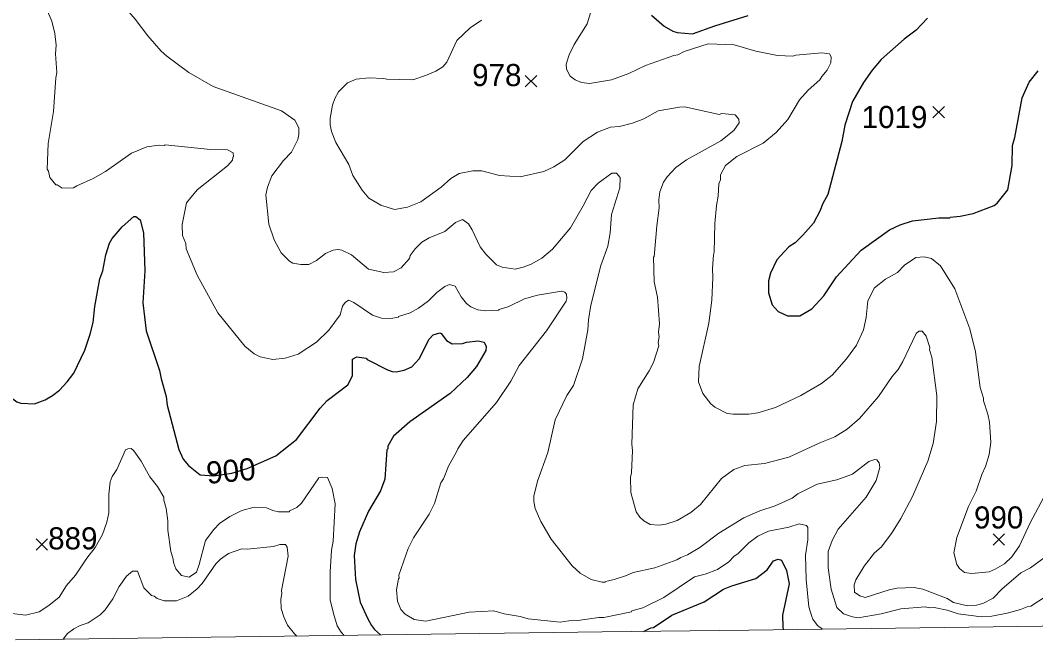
# Model space of a CAD drawing. Extents: x 265.7 to 292.1, y 7676.2 to 7704.2.
# Drawn here: x 279.917 to 283.59, y 7676.365 to 7678.607 of the extents above; entities that cross this region are included whole.
import ezdxf
from ezdxf.enums import TextEntityAlignment as Align

# ---------------------------------------------------------------- set-up
doc = ezdxf.new("R2010")
doc.units = 0
doc.header["$LTSCALE"] = 0.032
for name, color, linetype, lineweight in [('1', 7, 'Continuous', 25), ('2', 7, 'Continuous', 13), ('21', 7, 'Continuous', 25), ('63', 7, 'Continuous', 25)]:
    doc.layers.add(name, color=color, linetype=linetype, lineweight=lineweight)
doc.layers.add('61', color=7, linetype='Continuous')

msp = doc.modelspace()

# ---------------------------------------------------------------- linework, layer by layer
at = {"layer": '1'}
for points in [[(282.2, 7678.6252), (282.2455, 7678.5861), (282.2774, 7678.5678), (282.2933, 7678.563), (282.3484, 7678.5582), (282.429, 7678.5877), (282.5503, 7678.6244)], [(283.199, 7678.6149), (283.1575, 7678.5718), (283.1144, 7678.539), (283.0314, 7678.4648), (282.9987, 7678.4265), (282.9676, 7678.3826), (282.9277, 7678.3132), (282.899, 7678.227), (282.8886, 7678.168), (282.8375, 7677.9765), (282.82, 7677.9446), (282.8096, 7677.9158), (282.7857, 7677.8728), (282.7482, 7677.8289), (282.7194, 7677.8017), (282.6971, 7677.7866), (282.654, 7677.7395), (282.6309, 7677.6924), (282.6229, 7677.6637), (282.6237, 7677.6206), (282.6372, 7677.5775), (282.658, 7677.5536), (282.6923, 7677.5368), (282.737, 7677.5376), (282.7801, 7677.5623), (282.824, 7677.6094), (282.8694, 7677.6781), (282.9588, 7677.7754), (283.061, 7677.8488), (283.0993, 7677.8672), (283.144, 7677.8815), (283.2397, 7677.8927), (283.2796, 7677.8919), (283.2812, 7677.8951), (283.3163, 7677.8983), (283.3642, 7677.9078), (283.4392, 7677.9366), (283.4512, 7677.9454), (283.4887, 7677.9932), (283.5046, 7678.0818), (283.5062, 7678.1536), (283.5142, 7678.1824), (283.5405, 7678.326), (283.5661, 7678.3834), (283.5988, 7678.4241)], [(280.0335, 7677.2495), (280.0582, 7677.2687), (280.087, 7677.2982), (280.1101, 7677.3293), (280.1508, 7677.4131), (280.1699, 7677.4706), (280.1803, 7677.5137), (280.1867, 7677.5711), (280.2051, 7677.6717), (280.2154, 7677.7004), (280.2258, 7677.7578), (280.2402, 7677.8009), (280.2497, 7677.8169), (280.2849, 7677.8592), (280.328, 7677.8975), (280.3351, 7677.8975), (280.3511, 7677.8847), (280.3631, 7677.8376), (280.367, 7677.7004), (280.3607, 7677.5839), (280.3718, 7677.4833), (280.4205, 7677.3397), (280.4261, 7677.3094), (280.4452, 7677.2456), (280.4484, 7677.2136), (280.4899, 7677.054), (280.5067, 7677.0181), (280.525, 7676.995), (280.5673, 7676.9615), (280.6176, 7676.9582), (280.6817, 7676.9677), (280.7382, 7676.9847), (280.841, 7677.0309), (280.916, 7677.0899), (281.0022, 7677.2033), (281.027, 7677.2312), (281.102, 7677.2878), (281.1187, 7677.3198), (281.1187, 7677.3804), (281.1339, 7677.3892), (281.1682, 7677.3844), (281.1722, 7677.3796), (281.2456, 7677.3413), (281.2624, 7677.3357), (281.2767, 7677.3349), (281.3055, 7677.3405), (281.3334, 7677.3525), (281.3597, 7677.382), (281.3964, 7677.453), (281.41, 7677.469), (281.4347, 7677.4754), (281.4395, 7677.473), (281.4587, 7677.4482), (281.4794, 7677.4363), (281.5161, 7677.4371), (281.5305, 7677.4418), (281.5736, 7677.4474), (281.5951, 7677.4426), (281.6023, 7677.4259), (281.6015, 7677.4115), (281.5672, 7677.3541), (281.5337, 7677.3142), (281.4714, 7677.2567), (281.3262, 7677.1538), (281.2672, 7677.1019), (281.2464, 7677.066), (281.2464, 7677.0556), (281.2432, 7677.0524), (281.236, 7676.9455), (281.2201, 7676.904), (281.177, 7676.8306), (281.1435, 7676.7556), (281.1307, 7676.7125), (281.1251, 7676.6694), (281.1299, 7676.5832), (281.1459, 7676.5003), (281.1742, 7676.4399), (281.1868, 7676.4158), (281.1986, 7676.4018), (281.2205, 7676.382)], [(279.8603, 7677.2719), (279.8851, 7677.2408), (279.9042, 7677.2264), (279.9186, 7677.2208), (279.9689, 7677.2192), (280.0064, 7677.2336), (280.0335, 7677.2495)], [(282.1716, 7676.3948), (282.1983, 7676.4074), (282.2072, 7676.4085), (282.2742, 7676.4532), (282.3907, 7676.5018), (282.4609, 7676.5473), (282.4904, 7676.5601), (282.5774, 7676.5864), (282.6189, 7676.6184), (282.642, 7676.6503), (282.6588, 7676.6566), (282.67, 7676.6527), (282.6883, 7676.6152), (282.6987, 7676.5673), (282.6747, 7676.4541), (282.6755, 7676.412), (282.6767, 7676.4014)]]:
    msp.add_lwpolyline(points, dxfattribs=at)
at = {"layer": '2'}
for points in [[(279.8947, 7678.9269), (279.9425, 7678.9141), (279.9904, 7678.8886), (280.0606, 7678.8351), (280.1149, 7678.7745), (280.1548, 7678.7401), (280.2218, 7678.7082), (280.2697, 7678.6771), (280.296, 7678.6532), (280.3327, 7678.6117), (280.3782, 7678.551), (280.4269, 7678.496), (280.4476, 7678.4768), (280.5266, 7678.4186), (280.6144, 7678.3675), (280.8618, 7678.2789), (280.9105, 7678.2462), (280.924, 7678.2175), (280.9248, 7678.1935), (280.9208, 7678.1752), (280.8977, 7678.1297)], [(281.9949, 7678.6875), (281.9678, 7678.5941), (281.9199, 7678.5199), (281.9023, 7678.4824), (281.892, 7678.4489), (281.8928, 7678.4305), (281.9055, 7678.405), (281.9247, 7678.3914), (281.947, 7678.3826), (281.9757, 7678.3787), (282.0555, 7678.3922), (282.1178, 7678.4146), (282.1784, 7678.4433), (282.2806, 7678.48), (282.2949, 7678.4824), (282.3181, 7678.4944), (282.4058, 7678.5215), (282.4992, 7678.5183), (282.5774, 7678.4952), (282.6556, 7678.48), (282.7115, 7678.4768), (282.7218, 7678.4808), (282.816, 7678.4896), (282.8447, 7678.4856), (282.8503, 7678.4752), (282.8487, 7678.4529), (282.8351, 7678.4265), (282.816, 7678.4042), (282.8096, 7678.3914), (282.7673, 7678.3539), (282.7362, 7678.3188), (282.6931, 7678.2478), (282.6508, 7678.2007), (282.6037, 7678.1624), (282.5088, 7678.1137), (282.4681, 7678.0818), (282.4497, 7678.0483), (282.4497, 7678.03), (282.4433, 7678.0148), (282.4418, 7677.9701), (282.4354, 7677.9366), (282.429, 7677.8712), (282.4274, 7677.7674), (282.4242, 7677.7578), (282.421, 7677.7084), (282.4226, 7677.6765), (282.4186, 7677.5935), (282.4074, 7677.5105), (282.3723, 7677.3541), (282.3707, 7677.2982), (282.3859, 7677.2567), (282.4154, 7677.2192), (282.4298, 7677.2072), (282.4737, 7677.1841), (282.496, 7677.1809), (282.5519, 7677.1809), (282.5854, 7677.1857), (282.6492, 7677.2056), (282.7402, 7677.2495), (282.8152, 7677.2918), (282.8535, 7677.3222), (282.9062, 7677.3812), (282.9413, 7677.4307), (282.9668, 7677.4865), (282.9764, 7677.5312), (282.9828, 7677.5911), (283.0067, 7677.6389), (283.0466, 7677.6701), (283.0897, 7677.6948), (283.116, 7677.7211), (283.1567, 7677.7483), (283.187, 7677.7515), (283.2126, 7677.7451), (283.2461, 7677.7187), (283.298, 7677.635), (283.3514, 7677.4897), (283.3722, 7677.4075), (283.3897, 7677.2775), (283.4017, 7677.2392)], [(280.0112, 7678.6484), (280.0311, 7678.6037), (280.0415, 7678.559), (280.0463, 7678.5175), (280.0447, 7678.4856), (280.0495, 7678.4186), (280.0455, 7678.3994), (280.0375, 7678.2765), (280.0183, 7678.1616), (280.0143, 7678.0683), (280.0191, 7678.0611), (280.0239, 7678.0387), (280.0455, 7678.0116), (280.0503, 7678.0116), (280.0686, 7677.9996), (280.1093, 7678.0004), (280.1213, 7678.0084), (280.1811, 7678.0339), (280.225, 7678.0603), (280.3192, 7678.1265), (280.375, 7678.1496), (280.4197, 7678.1552), (280.4373, 7678.1544), (280.4405, 7678.1568), (280.6048, 7678.1393), (280.6663, 7678.1385), (280.687, 7678.1273), (280.6886, 7678.1129), (280.6862, 7678.1121), (280.6846, 7678.101), (280.6663, 7678.0802), (280.557, 7677.9932), (280.5179, 7677.9462), (280.5019, 7677.868), (280.5043, 7677.8281), (280.5155, 7677.7993), (280.5171, 7677.7802), (280.557, 7677.6844), (280.6312, 7677.5488), (280.7293, 7677.4275), (280.7628, 7677.3996), (280.7852, 7677.3884), (280.8299, 7677.3788), (280.8746, 7677.3836), (280.9216, 7677.398), (280.9879, 7677.4418), (281.0333, 7677.4857), (281.074, 7677.5408), (281.082, 7677.5719), (281.0916, 7677.5855), (281.1044, 7677.5935), (281.1235, 7677.5855), (281.1906, 7677.54), (281.2241, 7677.5288), (281.2576, 7677.528), (281.2847, 7677.532), (281.2855, 7677.5352), (281.3278, 7677.5488), (281.3573, 7677.5647), (281.3932, 7677.5919), (281.4243, 7677.6222), (281.4523, 7677.6437)], [(281.0461, 7678.3005), (281.0549, 7678.3244), (281.0685, 7678.3483), (281.1004, 7678.381), (281.1315, 7678.3938), (281.1794, 7678.3994), (281.2305, 7678.397), (281.2432, 7678.3938), (281.3374, 7678.3922), (281.3869, 7678.4082), (281.4204, 7678.4233), (281.4459, 7678.4393), (281.4595, 7678.4553), (281.4962, 7678.5335), (281.544, 7678.5805), (281.5855, 7678.6077)], [(281.1203, 7678.0451), (281.1052, 7678.085), (281.0581, 7678.1648), (281.0421, 7678.2047), (281.0373, 7678.2286), (281.0373, 7678.2526), (281.0461, 7678.3005)], [(283.0682, 7676.7492), (283.1017, 7676.8035), (283.1448, 7676.8833), (283.1998, 7677.011), (283.219, 7677.0748), (283.2317, 7677.1546), (283.2325, 7677.2472), (283.2142, 7677.3876), (283.2062, 7677.4147), (283.207, 7677.4227), (283.1934, 7677.4642), (283.1791, 7677.4817), (283.1671, 7677.4817), (283.1575, 7677.473), (283.1088, 7677.3716), (283.0921, 7677.3429), (283.0705, 7677.3174), (283.0219, 7677.2456), (282.9524, 7677.1658), (282.9078, 7677.1266), (282.8639, 7677.0995), (282.8088, 7677.078), (282.6971, 7677.0253), (282.6093, 7677.003), (282.5375, 7676.9958), (282.4976, 7676.9806), (282.4529, 7676.9487), (282.3771, 7676.8546), (282.3428, 7676.8258), (282.2933, 7676.7963), (282.2518, 7676.7835), (282.2279, 7676.7795), (282.196, 7676.7819), (282.1728, 7676.7947), (282.1577, 7676.8091), (282.1449, 7676.8274), (282.125, 7676.8976), (282.1242, 7676.9535), (282.1274, 7676.9695), (282.1313, 7677.0493), (282.129, 7677.0732), (282.1345, 7677.2152), (282.1513, 7677.2727), (282.192, 7677.3381), (282.2071, 7677.3684), (282.2263, 7677.4291), (282.2247, 7677.441), (282.2279, 7677.461), (282.2255, 7677.4778), (282.2287, 7677.5089), (282.2215, 7677.6046), (282.2103, 7677.6605), (282.2071, 7677.7507), (282.2095, 7677.7515), (282.2199, 7677.8632), (282.2279, 7677.9286), (282.2263, 7677.9573), (282.2303, 7677.9861), (282.2431, 7678.0212), (282.2566, 7678.0411), (282.2885, 7678.0746), (282.3268, 7678.1018), (282.4505, 7678.1712), (282.4976, 7678.2087), (282.5168, 7678.2358), (282.516, 7678.2494), (282.5032, 7678.2653), (282.4545, 7678.2693), (282.4449, 7678.2661), (282.3205, 7678.2941), (282.3013, 7678.2933), (282.2247, 7678.2789), (282.172, 7678.251), (282.1321, 7678.235), (282.0843, 7678.2231), (282.0524, 7678.2199), (282.0045, 7678.2023), (281.9534, 7678.168), (281.8872, 7678.1026), (281.8473, 7678.0762), (281.8106, 7678.0595), (281.7252, 7678.0403), (281.6502, 7678.0459), (281.5863, 7678.0619), (281.5544, 7678.0627), (281.5041, 7678.0523), (281.4746, 7678.0339), (281.4395, 7678.0028), (281.3653, 7677.9501), (281.3182, 7677.931), (281.2703, 7677.9222), (281.2209, 7677.9374), (281.1778, 7677.9637), (281.1538, 7677.9924), (281.1203, 7678.0451)], [(280.8977, 7678.1297), (280.869, 7678.0994), (280.8267, 7678.0443), (280.8107, 7678.0036), (280.8051, 7677.9749), (280.8155, 7677.8696), (280.8347, 7677.8121)], [(280.8347, 7677.8121), (280.861, 7677.765), (280.8913, 7677.7347), (280.9033, 7677.7275), (280.932, 7677.7227), (280.9607, 7677.7235), (280.9887, 7677.7371), (281.0206, 7677.7634), (281.0485, 7677.7746), (281.0661, 7677.777), (281.0804, 7677.7746), (281.1155, 7677.7586), (281.1762, 7677.7068), (281.232, 7677.6948), (281.2672, 7677.6964), (281.2943, 7677.7116), (281.3254, 7677.7443), (281.3278, 7677.7563), (281.3453, 7677.7802), (281.3693, 7677.8041), (281.3964, 7677.8193), (281.4523, 7677.8432), (281.4914, 7677.8751), (281.5161, 7677.8855), (281.5377, 7677.8704), (281.5512, 7677.8488), (281.5807, 7677.7874), (281.6007, 7677.761), (281.6398, 7677.7219), (281.6598, 7677.7132), (281.7076, 7677.7068), (281.7364, 7677.7132), (281.7651, 7677.7243), (281.8034, 7677.7467), (281.8417, 7677.7786), (281.9071, 7677.856), (281.9534, 7677.935), (281.9821, 7677.9909), (282.0069, 7678.018), (282.0571, 7678.0539), (282.0731, 7678.0539), (282.0875, 7678.0387), (282.0859, 7678.0004), (282.0555, 7677.9047), (282.0507, 7677.8376), (282.042, 7677.7898), (282.0172, 7677.7195), (281.9805, 7677.5759), (281.9718, 7677.5232), (281.9694, 7677.4865), (281.9502, 7677.3812), (281.9175, 7677.2855), (281.8936, 7677.2487), (281.8521, 7677.161), (281.8257, 7677.0429), (281.7874, 7676.9391), (281.7747, 7676.8849), (281.7747, 7676.8657), (281.7794, 7676.8402), (281.8002, 7676.7923), (281.8369, 7676.7285), (281.9135, 7676.6319), (281.9422, 7676.6056), (281.9821, 7676.5832), (282.022, 7676.5737), (282.0332, 7676.5737), (282.034, 7676.5761), (282.0651, 7676.5824), (282.1098, 7676.5968), (282.1337, 7676.608), (282.2119, 7676.6255), (282.2917, 7676.6535), (282.3069, 7676.663), (282.33, 7676.6718), (282.3747, 7676.6981), (282.4441, 7676.75), (282.5343, 7676.8059), (282.5918, 7676.8314), (282.6476, 7676.8498), (282.7091, 7676.8777), (282.7298, 7676.8929), (282.7992, 7676.928), (282.8711, 7676.9439), (282.9269, 7676.9647), (282.9868, 7677.0102), (283.0083, 7677.0173), (283.0155, 7677.0165), (283.0243, 7677.0046), (283.0267, 7676.9886), (283.0131, 7676.9407), (282.9764, 7676.8809), (282.8758, 7676.7652), (282.8535, 7676.7237), (282.8399, 7676.6838), (282.8391, 7676.6247)], [(281.4523, 7677.6437), (281.469, 7677.6509), (281.4898, 7677.6445), (281.5113, 7677.6062), (281.5313, 7677.5823), (281.5464, 7677.5695), (281.572, 7677.5591)], [(281.572, 7677.5591), (281.6007, 7677.5552), (281.6462, 7677.5576), (281.6486, 7677.5607), (281.6845, 7677.5711), (281.7411, 7677.599), (281.7874, 7677.6118), (281.8752, 7677.627), (281.8864, 7677.623), (281.8928, 7677.6158), (281.8943, 7677.5999), (281.8912, 7677.5903), (281.8201, 7677.4833), (281.722, 7677.3573), (281.6917, 7677.3014), (281.639, 7677.2232), (281.5185, 7677.086), (281.4994, 7677.0564), (281.4954, 7677.0445), (281.4658, 7676.9926), (281.4475, 7676.9471), (281.4387, 7676.9328), (281.4156, 7676.8577), (281.3964, 7676.8194), (281.339, 7676.7333), (281.3198, 7676.695), (281.2863, 7676.5984), (281.2879, 7676.588), (281.2847, 7676.5856), (281.2783, 7676.5457), (281.2815, 7676.505), (281.2935, 7676.4747), (281.3094, 7676.4572), (281.3422, 7676.438), (281.3837, 7676.4316), (281.5401, 7676.4643), (281.6294, 7676.4691), (281.6677, 7676.458), (281.7252, 7676.4484), (281.7539, 7676.4404), (281.8704, 7676.4284), (281.9167, 7676.4356), (281.9343, 7676.4348), (282.0093, 7676.4452), (282.0284, 7676.4452), (282.1274, 7676.4659), (282.1297, 7676.4699), (282.1689, 7676.4803), (282.2447, 7676.5178), (282.3556, 7676.592), (282.3939, 7676.6016), (282.4386, 7676.6192), (282.4801, 7676.6463), (282.4976, 7676.6662), (282.5136, 7676.6774), (282.5519, 7676.7157), (282.5854, 7676.7396), (282.6237, 7676.758), (282.6971, 7676.7724), (282.7346, 7676.7843), (282.7609, 7676.7787), (282.7657, 7676.7708), (282.7657, 7676.7269), (282.7577, 7676.671), (282.7601, 7676.5832), (282.7697, 7676.4843), (282.7799, 7676.449), (282.7841, 7676.4388), (282.8009, 7676.4164), (282.8192, 7676.4029)], [(283.4017, 7677.2392), (283.4009, 7677.2296), (283.4169, 7677.1817), (283.4224, 7677.153), (283.4272, 7677.0796), (283.4216, 7677.0357), (283.4089, 7676.9918)], [(280.0574, 7676.5194), (280.0846, 7676.5609), (280.1165, 7676.5984), (280.158, 7676.6599), (280.1883, 7676.6982), (280.2138, 7676.746), (280.2298, 7676.7907), (280.237, 7676.8242), (280.237, 7676.8913), (280.2426, 7676.9359), (280.2497, 7676.9559), (280.2657, 7676.9806), (280.2976, 7677.0524), (280.3056, 7677.0564), (280.3176, 7677.0572), (280.328, 7677.0492), (280.3543, 7677.011), (280.3854, 7676.9551), (280.4133, 7676.92), (280.4365, 7676.8809), (280.4357, 7676.8705), (280.4445, 7676.8402), (280.4508, 7676.7955), (280.4508, 7676.762), (280.4612, 7676.6838), (280.4692, 7676.6614), (280.4724, 7676.6407), (280.4796, 7676.6216), (280.4995, 7676.5976), (280.5282, 7676.5912), (280.5538, 7676.6096), (280.5641, 7676.6375), (280.5865, 7676.7237), (280.6168, 7676.7636), (280.6376, 7676.7851), (280.6751, 7676.8115), (280.7182, 7676.833), (280.7628, 7676.845), (280.8075, 7676.8426), (280.8299, 7676.833), (280.8506, 7676.8282), (280.8905, 7676.8282), (280.8905, 7676.8314), (280.9176, 7676.8434), (280.9344, 7676.8593), (280.9966, 7676.9511), (281.0086, 7676.9535), (281.0278, 7676.9519), (281.0445, 7676.912), (281.0557, 7676.8562), (281.0493, 7676.7221), (281.0421, 7676.6886), (281.0373, 7676.6104), (281.0381, 7676.5098), (281.0496, 7676.4592), (281.063, 7676.4148), (281.0771, 7676.3926), (281.0883, 7676.3802)], [(283.4089, 7676.9918), (283.3953, 7676.9631), (283.3746, 7676.9024), (283.3466, 7676.8466), (283.3051, 7676.7349), (283.294, 7676.679), (283.3043, 7676.6375), (283.3139, 7676.6231), (283.3323, 7676.608), (283.3586, 7676.604), (283.4217, 7676.6112), (283.444, 7676.6199), (283.4767, 7676.6391), (283.5038, 7676.6654), (283.5318, 7676.7045), (283.5701, 7676.7875), (283.6291, 7676.8992)], [(282.9349, 7676.537), (282.9333, 7676.5641), (282.9397, 7676.5817), (282.9692, 7676.6311), (283.0075, 7676.6798), (283.0307, 7676.7005), (283.0682, 7676.7492)], [(280.9172, 7676.378), (280.9093, 7676.3863), (280.8841, 7676.417), (280.8769, 7676.4307), (280.87, 7676.4473), (280.861, 7676.4779), (280.8594, 7676.5114), (280.8634, 7676.5322), (280.8618, 7676.5433), (280.8857, 7676.6678), (280.8825, 7676.7005), (280.8762, 7676.7093), (280.8554, 7676.7101), (280.8331, 7676.7021), (280.7373, 7676.6926), (280.7182, 7676.6942), (280.6703, 7676.6774), (280.6416, 7676.6559), (280.6248, 7676.6391), (280.5745, 7676.5689), (280.5562, 7676.5489), (280.5242, 7676.5226), (280.482, 7676.5058), (280.4373, 7676.5058), (280.4125, 7676.5138), (280.4014, 7676.5226), (280.391, 7676.525), (280.3639, 7676.5529), (280.3415, 7676.6128), (280.3224, 7676.6136), (280.3008, 7676.5952), (280.2745, 7676.5577), (280.2521, 7676.513), (280.2242, 7676.4731), (280.2059, 7676.4548), (280.1628, 7676.426), (280.1341, 7676.4165), (280.1106, 7676.4044), (280.0882, 7676.387), (280.072, 7676.3672)], [(283.6355, 7676.6718), (283.5717, 7676.6247), (283.5366, 7676.6064), (283.4671, 7676.5473), (283.436, 7676.5154), (283.3993, 7676.4955), (283.3754, 7676.4899), (283.3435, 7676.4875), (283.2924, 7676.4995), (283.27, 7676.5138), (283.1823, 7676.5473), (283.1503, 7676.5537), (283.0881, 7676.5513), (283.0594, 7676.5457), (282.9732, 7676.5178), (282.954, 7676.5234), (282.9349, 7676.537)], [(282.8391, 7676.6247), (282.8503, 7676.5481), (282.8703, 7676.4819), (282.8942, 7676.458), (282.9269, 7676.4476), (282.9477, 7676.4444), (283.0307, 7676.458)], [(279.8053, 7676.5114), (279.8244, 7676.4795), (279.8484, 7676.4643), (279.9362, 7676.454), (279.9856, 7676.4659), (280.0207, 7676.4883), (280.0574, 7676.5194)], [(283.0307, 7676.458), (283.1025, 7676.4763), (283.1902, 7676.4835), (283.2062, 7676.4803), (283.2222, 7676.4819), (283.27, 7676.4723), (283.3099, 7676.458), (283.3945, 7676.4476), (283.4312, 7676.45), (283.4871, 7676.4604), (283.535, 7676.4739), (283.5597, 7676.4843), (283.5725, 7676.4859), (283.6243, 7676.5202)]]:
    msp.add_lwpolyline(points, dxfattribs=at)
at = {"layer": '21'}
for p, q in [((281.7437, 7678.4079), (281.7849, 7678.3667)), ((281.7849, 7678.4079), (281.7437, 7678.3667)), ((283.2184, 7678.2948), (283.2596, 7678.2536)), ((283.2596, 7678.2948), (283.2184, 7678.2536)), ((279.974, 7676.7299), (280.0152, 7676.6887)), ((280.0152, 7676.7299), (279.974, 7676.6887)), ((283.4356, 7676.7485), (283.4768, 7676.7073)), ((283.4768, 7676.7485), (283.4356, 7676.7073))]:
    msp.add_line(p, q, dxfattribs=at)
at = {"layer": '63', "lineweight": 13}
msp.add_lwpolyline([(292.1022, 7676.5221), (291.5717, 7676.5154), (291.0411, 7676.5087), (290.5106, 7676.5021), (289.9801, 7676.4954), (289.4496, 7676.4887), (288.9191, 7676.4819), (288.3886, 7676.4752), (287.858, 7676.4684), (287.3275, 7676.4616), (286.797, 7676.4548), (286.2665, 7676.448), (285.7359, 7676.4412), (285.2054, 7676.4343), (284.6749, 7676.4275), (284.1443, 7676.4206), (283.6138, 7676.4137), (283.0833, 7676.4067), (282.5527, 7676.3998), (282.0222, 7676.3929), (281.4917, 7676.3859), (280.9611, 7676.3789), (280.4306, 7676.3719), (279.9, 7676.3649)], dxfattribs=at)

# ---------------------------------------------------------------- texts
at = {"layer": '61'}
for s, p in [('978', (281.6406, 7678.369)), ('1019', (283.0792, 7678.2172)), ('990', (283.4561, 7676.7675)), ('889', (280.1069, 7676.6919))]:
    msp.add_text(s, height=0.08, dxfattribs=at).set_placement(p, align=Align.CENTER)
msp.add_text('900', height=0.08, rotation=5.006, dxfattribs=at).set_placement((280.6822, 7676.9365), align=Align.CENTER)

doc.saveas('drawing.dxf')
